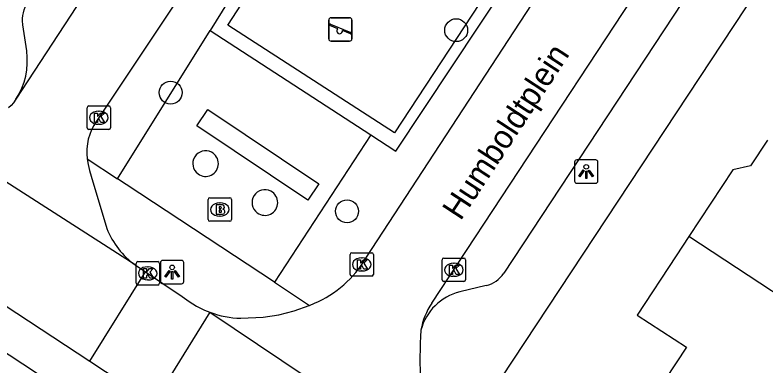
# Model space of a CAD drawing. Extents: x 159280 to 160375, y 384531 to 385872.
# Drawn here: x 160024.02 to 160056.02, y 384663.74 to 384678.69 of the extents above; entities that cross this region are included whole.
import ezdxf

# ---------------------------------------------------------------- set-up
doc = ezdxf.new("R2010")
doc.units = 0
for name, color, linetype in [('IMGEO_Boom', 7, 'Continuous'), ('IMGEO_Brandkraan', 7, 'Continuous'), ('IMGEO_Groenvoorziening', 7, 'Continuous'), ('IMGEO_Haag', 7, 'Continuous'), ('IMGEO_Hek', 7, 'Continuous'), ('IMGEO_Kolk', 7, 'Continuous'), ('IMGEO_Lichtpunt', 7, 'Continuous'), ('IMGEO_Openbare_ruimte_label', 7, 'Continuous'), ('IMGEO_Pand', 7, 'Continuous'), ('IMGEO_Rijbaan_lokaal_open', 7, 'Continuous'), ('IMGEO_Speelvoorziening', 7, 'Continuous'), ('IMGEO_Voetpad_open', 7, 'Continuous')]:
    doc.layers.add(name, color=color, linetype=linetype)

msp = doc.modelspace()

# ---------------------------------------------------------------- linework, layer by layer
at = {"layer": 'IMGEO_Boom'}
for centre in [(160042.848, 384678.042), (160030.663, 384675.378), (160038.19, 384670.309)]:
    msp.add_circle(centre, 0.489, dxfattribs=at)
at = {"layer": 'IMGEO_Brandkraan'}
for p, q in [((160032.262, 384669.959), (160032.262, 384670.811)), ((160032.337, 384670.885), (160033.189, 384670.885)), ((160033.263, 384670.811), (160033.263, 384669.959)), ((160032.75, 384670.665), (160032.775, 384670.665)), ((160033.189, 384669.885), (160032.337, 384669.885)), ((160032.773, 384670.105), (160032.748, 384670.105))]:
    msp.add_line(p, q, dxfattribs=at)
for points in [[(160032.262, 384669.959), (160032.262, 384670.811)], [(160032.337, 384670.885), (160033.189, 384670.885)], [(160033.263, 384670.811), (160033.263, 384669.959)], [(160032.61, 384670.585), (160032.61, 384670.185), (160032.823, 384670.185)], [(160032.841, 384670.585), (160032.61, 384670.585)], [(160032.789, 384670.504), (160032.735, 384670.504), (160032.735, 384670.428)], [(160032.735, 384670.428), (160032.788, 384670.428)], [(160032.797, 384670.352), (160032.735, 384670.352), (160032.735, 384670.271)], [(160032.735, 384670.271), (160032.797, 384670.271)], [(160033.189, 384669.885), (160032.337, 384669.885)]]:
    msp.add_lwpolyline(points, dxfattribs=at)
for centre, radius, start, end in [((160032.339, 384670.809), 0.0765, 91.552, 178.448), ((160032.339, 384670.809), 0.0765, 91.552, 178.448), ((160033.187, 384670.809), 0.0765, 1.552, 88.448), ((160033.187, 384670.809), 0.0765, 1.552, 88.448), ((160032.79, 384670.466), 0.0379, 267.8285, 90.9355), ((160032.845, 384670.44), 0.145, 59.4692, 91.5367), ((160032.87, 384670.487), 0.0922, 285.5137, 58.1501), ((160032.798, 384670.311), 0.0404, 269.8759, 90.5077), ((160032.829, 384670.436), 0.251, 268.6676, 293.5347), ((160032.875, 384670.295), 0.105, 301.3115, 78.989), ((160032.339, 384669.961), 0.0765, 181.552, 268.448), ((160032.339, 384669.961), 0.0765, 181.552, 268.448), ((160033.187, 384669.961), 0.0765, 271.552, 358.448), ((160033.187, 384669.961), 0.0765, 271.552, 358.448)]:
    msp.add_arc(centre, radius, start, end, dxfattribs=at)
for centre, major_axis, ratio, start_param, end_param in [((160032.749, 384670.385), (-0.387, 0.002), 0.722429, 4.712389, 7.853982), ((160032.774, 384670.385), (-0.39, 0.002), 0.717154, 1.570796, 4.712389)]:
    msp.add_ellipse(centre, major_axis=major_axis, ratio=ratio, start_param=start_param, end_param=end_param, dxfattribs=at)
at = {"layer": 'IMGEO_Groenvoorziening'}
for points in [[(160028.395, 384671.695), (160032.35, 384678.026)], [(160039.199, 384673.573), (160035.094, 384667.279)]]:
    msp.add_lwpolyline(points, dxfattribs=at)
for centre, radius, start, end in [((160032.156, 384672.345), 0.548, 62.1605, 233.8065), ((160032.152, 384672.347), 0.547, 234.3084, 61.6586), ((160034.683, 384670.684), 0.547, 61.6991, 233.6563), ((160034.685, 384670.683), 0.548, 233.4335, 61.9219)]:
    msp.add_arc(centre, radius, start, end, dxfattribs=at)
at = {"layer": 'IMGEO_Haag'}
for points in [[(160039.199, 384673.573), (160040.278, 384672.872), (160054.606, 384694.504), (160051.492, 384696.733)], [(160048.985, 384693.728), (160048.916, 384693.623), (160048.278, 384692.664), (160051.453, 384690.78), (160040.213, 384673.657), (160033.098, 384678.263), (160034.8, 384680.882)], [(160034.8, 384680.882), (160034.326, 384681.227), (160032.35, 384678.026)], [(160032.35, 384678.026), (160039.199, 384673.573)], [(160036.986, 384671.481), (160036.52, 384670.784), (160031.78, 384673.952), (160032.246, 384674.65), (160036.986, 384671.481)]]:
    msp.add_lwpolyline(points, dxfattribs=at)
at = {"layer": 'IMGEO_Hek'}
msp.add_lwpolyline([(160051.453, 384690.78), (160040.213, 384673.657), (160033.098, 384678.263), (160034.8, 384680.882), (160036.061, 384682.822), (160044.27, 384695.449)], dxfattribs=at)
at = {"layer": 'IMGEO_Kolk'}
for p, q in [((160027.098, 384673.88), (160027.098, 384674.732)), ((160027.173, 384674.806), (160028.025, 384674.806)), ((160028.099, 384674.732), (160028.099, 384673.88)), ((160027.586, 384674.586), (160027.611, 384674.586)), ((160027.609, 384674.026), (160027.584, 384674.026)), ((160028.025, 384673.806), (160027.173, 384673.806)), ((160038.318, 384667.613), (160038.318, 384668.465)), ((160038.393, 384668.539), (160039.245, 384668.539)), ((160038.806, 384668.319), (160038.831, 384668.319)), ((160039.319, 384668.465), (160039.319, 384667.613)), ((160042.247, 384667.387), (160042.247, 384668.239)), ((160042.322, 384668.313), (160043.174, 384668.313)), ((160043.248, 384668.239), (160043.248, 384667.387)), ((160029.187, 384667.233), (160029.187, 384668.085)), ((160029.262, 384668.159), (160030.114, 384668.159)), ((160029.675, 384667.939), (160029.7, 384667.939)), ((160030.188, 384668.085), (160030.188, 384667.233)), ((160042.735, 384668.093), (160042.76, 384668.093)), ((160038.829, 384667.759), (160038.804, 384667.759)), ((160029.698, 384667.379), (160029.673, 384667.379)), ((160039.245, 384667.539), (160038.393, 384667.539)), ((160043.174, 384667.313), (160042.322, 384667.313)), ((160042.758, 384667.533), (160042.733, 384667.533)), ((160030.114, 384667.159), (160029.262, 384667.159))]:
    msp.add_line(p, q, dxfattribs=at)
for points in [[(160027.098, 384673.88), (160027.098, 384674.732)], [(160027.173, 384674.806), (160028.025, 384674.806)], [(160028.099, 384674.732), (160028.099, 384673.88)], [(160027.419, 384674.506), (160027.542, 384674.506), (160027.542, 384674.355), (160027.672, 384674.506), (160027.836, 384674.506), (160027.69, 384674.355), (160027.843, 384674.106), (160027.691, 384674.106), (160027.606, 384674.27), (160027.542, 384674.203), (160027.542, 384674.106), (160027.419, 384674.106), (160027.419, 384674.506)], [(160028.025, 384673.806), (160027.173, 384673.806)], [(160038.318, 384667.613), (160038.318, 384668.465)], [(160038.393, 384668.539), (160039.245, 384668.539)], [(160038.639, 384668.239), (160038.762, 384668.239), (160038.762, 384668.088), (160038.892, 384668.239), (160039.056, 384668.239), (160038.91, 384668.088), (160039.063, 384667.839), (160038.911, 384667.839), (160038.826, 384668.003), (160038.762, 384667.936), (160038.762, 384667.839), (160038.639, 384667.839), (160038.639, 384668.239)], [(160039.319, 384668.465), (160039.319, 384667.613)], [(160042.247, 384667.387), (160042.247, 384668.239)], [(160042.322, 384668.313), (160043.174, 384668.313)], [(160043.248, 384668.239), (160043.248, 384667.387)], [(160029.187, 384667.233), (160029.187, 384668.085)], [(160029.262, 384668.159), (160030.114, 384668.159)], [(160030.188, 384668.085), (160030.188, 384667.233)], [(160042.568, 384668.013), (160042.691, 384668.013), (160042.691, 384667.862), (160042.821, 384668.013), (160042.985, 384668.013), (160042.839, 384667.862), (160042.992, 384667.613), (160042.84, 384667.613), (160042.755, 384667.777), (160042.691, 384667.71), (160042.691, 384667.613), (160042.568, 384667.613), (160042.568, 384668.013)], [(160029.508, 384667.859), (160029.631, 384667.859), (160029.631, 384667.708), (160029.761, 384667.859), (160029.925, 384667.859), (160029.779, 384667.708), (160029.932, 384667.459), (160029.78, 384667.459), (160029.695, 384667.623), (160029.631, 384667.556), (160029.631, 384667.459), (160029.508, 384667.459), (160029.508, 384667.859)], [(160039.245, 384667.539), (160038.393, 384667.539)], [(160043.174, 384667.313), (160042.322, 384667.313)], [(160030.114, 384667.159), (160029.262, 384667.159)]]:
    msp.add_lwpolyline(points, dxfattribs=at)
for centre, start, end in [((160027.175, 384674.73), 91.552, 178.448), ((160027.175, 384674.73), 91.552, 178.448), ((160028.023, 384674.73), 1.552, 88.448), ((160028.023, 384674.73), 1.552, 88.448), ((160027.175, 384673.882), 181.552, 268.448), ((160027.175, 384673.882), 181.552, 268.448), ((160028.023, 384673.882), 271.552, 358.448), ((160028.023, 384673.882), 271.552, 358.448), ((160038.395, 384668.463), 91.552, 178.448), ((160038.395, 384668.463), 91.552, 178.448), ((160039.243, 384668.463), 1.552, 88.448), ((160039.243, 384668.463), 1.552, 88.448), ((160042.324, 384668.237), 91.552, 178.448), ((160042.324, 384668.237), 91.552, 178.448), ((160043.172, 384668.237), 1.552, 88.448), ((160043.172, 384668.237), 1.552, 88.448), ((160029.264, 384668.083), 91.552, 178.448), ((160029.264, 384668.083), 91.552, 178.448), ((160030.112, 384668.083), 1.552, 88.448), ((160030.112, 384668.083), 1.552, 88.448), ((160038.395, 384667.615), 181.552, 268.448), ((160038.395, 384667.615), 181.552, 268.448), ((160039.243, 384667.615), 271.552, 358.448), ((160039.243, 384667.615), 271.552, 358.448), ((160042.324, 384667.389), 181.552, 268.448), ((160042.324, 384667.389), 181.552, 268.448), ((160043.172, 384667.389), 271.552, 358.448), ((160043.172, 384667.389), 271.552, 358.448), ((160029.264, 384667.235), 181.552, 268.448), ((160029.264, 384667.235), 181.552, 268.448), ((160030.112, 384667.235), 271.552, 358.448), ((160030.112, 384667.235), 271.552, 358.448)]:
    msp.add_arc(centre, 0.0765, start, end, dxfattribs=at)
for centre, major_axis, ratio, start_param, end_param in [((160027.585, 384674.306), (-0.387, 0.002), 0.722429, 4.712389, 7.853982), ((160027.61, 384674.306), (-0.39, 0.002), 0.717154, 1.570796, 4.712389), ((160038.805, 384668.039), (-0.387, 0.002), 0.722429, 4.712389, 7.853982), ((160038.83, 384668.039), (-0.39, 0.002), 0.717154, 1.570796, 4.712389), ((160029.674, 384667.659), (-0.387, 0.002), 0.722429, 4.712389, 7.853982), ((160029.699, 384667.659), (-0.39, 0.002), 0.717154, 1.570796, 4.712389), ((160042.734, 384667.813), (-0.387, 0.002), 0.722429, 4.712389, 7.853982), ((160042.759, 384667.813), (-0.39, 0.002), 0.717154, 1.570796, 4.712389)]:
    msp.add_ellipse(centre, major_axis=major_axis, ratio=ratio, start_param=start_param, end_param=end_param, dxfattribs=at)
at = {"layer": 'IMGEO_Lichtpunt'}
for p, q in [((160047.898, 384672.409), (160047.898, 384671.602)), ((160047.898, 384672.409), (160047.898, 384671.602)), ((160048.8, 384672.504), (160047.992, 384672.504)), ((160048.8, 384672.504), (160047.992, 384672.504)), ((160048.894, 384671.602), (160048.894, 384672.409)), ((160048.894, 384671.602), (160048.894, 384672.409)), ((160047.992, 384671.508), (160048.8, 384671.508)), ((160047.992, 384671.508), (160048.8, 384671.508)), ((160030.23, 384668.117), (160030.23, 384667.31)), ((160030.23, 384668.117), (160030.23, 384667.31)), ((160031.132, 384668.212), (160030.324, 384668.212)), ((160031.132, 384668.212), (160030.324, 384668.212)), ((160031.226, 384667.31), (160031.226, 384668.117)), ((160031.226, 384667.31), (160031.226, 384668.117)), ((160030.324, 384667.216), (160031.132, 384667.216)), ((160030.324, 384667.216), (160031.132, 384667.216))]:
    msp.add_line(p, q, dxfattribs=at)
for points in [[(160048.272, 384672.073), (160048.311, 384672.045), (160048.123, 384671.783), (160048.085, 384671.81), (160048.272, 384672.073)], [(160048.374, 384672.025), (160048.421, 384672.025), (160048.421, 384671.703), (160048.374, 384671.703), (160048.374, 384672.025)], [(160048.484, 384672.045), (160048.522, 384672.072), (160048.709, 384671.81), (160048.67, 384671.782), (160048.484, 384672.045)], [(160030.604, 384667.781), (160030.643, 384667.753), (160030.455, 384667.491), (160030.417, 384667.518), (160030.604, 384667.781)], [(160030.706, 384667.733), (160030.753, 384667.733), (160030.753, 384667.411), (160030.706, 384667.411), (160030.706, 384667.733)], [(160030.816, 384667.753), (160030.854, 384667.78), (160031.041, 384667.518), (160031.002, 384667.49), (160030.816, 384667.753)]]:
    msp.add_lwpolyline(points, dxfattribs=at)
for centre in [(160048.397, 384672.207), (160030.729, 384667.915)]:
    msp.add_circle(centre, 0.0994, dxfattribs=at)
for centre, start, end in [((160047.992, 384672.409), 90, 180), ((160047.992, 384672.409), 90, 180), ((160048.8, 384672.409), 0, 90), ((160048.8, 384672.409), 0, 90), ((160047.992, 384671.602), 180, 270), ((160047.992, 384671.602), 180, 270), ((160048.8, 384671.602), 270, 0), ((160048.8, 384671.602), 270, 360), ((160030.324, 384668.117), 90, 180), ((160030.324, 384668.117), 90, 180), ((160031.132, 384668.117), 0, 90), ((160031.132, 384668.117), 0, 90), ((160030.324, 384667.31), 180, 270), ((160030.324, 384667.31), 180, 270), ((160031.132, 384667.31), 270, 0), ((160031.132, 384667.31), 270, 360)]:
    msp.add_arc(centre, 0.0946, start, end, dxfattribs=at)
at = {"layer": 'IMGEO_Pand'}
for points in [[(160056.13, 384673.342), (160055.41, 384672.244), (160054.648, 384672.085), (160052.775, 384669.228)], [(160052.775, 384669.228), (160052.238, 384668.409), (160050.576, 384665.874), (160052.668, 384664.503), (160050.829, 384661.699), (160060.305, 384655.486), (160061.871, 384657.875), (160059.347, 384659.53), (160061.918, 384663.293), (160059.874, 384664.566)], [(160059.874, 384664.566), (160052.775, 384669.228)]]:
    msp.add_lwpolyline(points, dxfattribs=at)
at = {"layer": 'IMGEO_Rijbaan_lokaal_open'}
for points in [[(160041.908, 384702.4), (160024.064, 384675.097)], [(160044.661, 384700.228), (160033.505, 384683.188), (160027.501, 384674.16)], [(160038.989, 384668.307), (160055.341, 384693.333)], [(160041.807, 384666.384), (160058.132, 384691.221)], [(160008.425, 384676.261), (160020.438, 384668.369), (160027.213, 384663.905)], [(160029.154, 384668.017), (160017.665, 384675.401), (160017.548, 384675.592)], [(160024.064, 384675.097), (160023.959, 384674.937), (160023.857, 384674.829), (160023.745, 384674.732)], [(160027.097, 384672.55), (160027.139, 384672.3), (160027.208, 384672.057), (160027.266, 384671.803), (160027.938, 384669.571)], [(160029.154, 384668.017), (160029.594, 384667.722)], [(160027.213, 384663.905), (160029.594, 384667.722)], [(160029.594, 384667.722), (160031.149, 384666.677), (160031.452, 384666.452), (160031.774, 384666.256), (160032.111, 384666.089), (160032.343, 384665.995)], [(160036.592, 384666.292), (160036.806, 384666.382)], [(160033.661, 384665.739), (160034.613, 384665.788), (160035.279, 384665.894), (160035.934, 384666.06), (160036.57, 384666.283), (160036.592, 384666.292)], [(160032.343, 384665.995), (160029.93, 384662.115)], [(160032.343, 384665.995), (160043.629, 384658.408)], [(160027.213, 384663.905), (160029.93, 384662.115)]]:
    msp.add_lwpolyline(points, dxfattribs=at)
for centre, radius, start, end in [((160029.429, 384672.82), 2.348, 145.2125, 186.6146), ((160031.265, 384670.921), 3.59, 202.0925, 233.9936), ((160034.97, 384670.665), 4.66, 293.2084, 329.6042), ((160044.109, 384664.789), 2.8, 145.2912, 170.7613), ((160033.793, 384669.942), 4.205, 249.8214, 268.1948), ((160062.932, 384663.886), 21.63, 176.4146, 182.4228)]:
    msp.add_arc(centre, radius, start, end, dxfattribs=at)
at = {"layer": 'IMGEO_Speelvoorziening'}
for p, q in [((160037.512, 384678.574), (160038.302, 384678.574)), ((160038.302, 384678.574), (160037.512, 384678.574)), ((160037.412, 384677.674), (160037.412, 384678.474)), ((160037.412, 384678.474), (160037.412, 384677.674)), ((160037.795, 384678.102), (160037.456, 384678.239)), ((160037.481, 384678.299), (160038.357, 384677.946)), ((160038.402, 384678.474), (160038.402, 384677.674)), ((160038.402, 384677.674), (160038.402, 384678.474)), ((160038.333, 384677.886), (160037.993, 384678.023)), ((160038.302, 384677.574), (160037.512, 384677.574)), ((160037.512, 384677.574), (160038.302, 384677.574))]:
    msp.add_line(p, q, dxfattribs=at)
for centre, radius, start, end in [((160037.512, 384678.474), 0.1, 90, 180), ((160037.512, 384678.474), 0.1, 90, 180), ((160038.302, 384678.474), 0.1, 0, 90), ((160038.302, 384678.474), 0.1, 360, 90), ((160037.469, 384678.269), 0.0327, 68.078, 248.078), ((160037.874, 384678.012), 0.12, 130.9928, 5.1632), ((160038.345, 384677.916), 0.0327, 248.078, 68.078), ((160037.512, 384677.674), 0.1, 180, 270), ((160037.512, 384677.674), 0.1, 180, 270), ((160038.302, 384677.674), 0.1, 270, 0), ((160038.302, 384677.674), 0.1, 270, 0)]:
    msp.add_arc(centre, radius, start, end, dxfattribs=at)
at = {"layer": 'IMGEO_Voetpad_open'}
for points in [[(160024.064, 384675.097), (160024.201, 384675.328), (160024.316, 384675.571), (160024.409, 384675.823), (160024.479, 384676.083), (160024.526, 384676.347), (160024.549, 384676.615), (160024.548, 384676.884), (160024.523, 384677.151), (160024.521, 384677.167), (160024.36, 384678.273), (160024.357, 384678.293), (160024.346, 384678.417), (160024.347, 384678.541), (160024.358, 384678.665), (160024.38, 384678.788), (160024.413, 384678.908), (160024.457, 384679.024), (160024.511, 384679.136), (160024.575, 384679.243), (160032.944, 384692.007), (160039.127, 384701.512), (160039.528, 384701.866), (160040.528, 384702.267)], [(160075.08, 384697.276), (160063.153, 384691.087), (160044.265, 384662.443)], [(160058.527, 384688.428), (160044.878, 384667.663)], [(160040.111, 384653.391), (160019.513, 384666.963), (160009.757, 384673.372), (160009.726, 384673.393), (160009.655, 384673.449), (160009.59, 384673.511), (160009.53, 384673.578), (160009.476, 384673.651), (160009.43, 384673.728), (160009.39, 384673.809), (160009.358, 384673.893), (160009.333, 384673.98), (160009.316, 384674.068), (160009.192, 384674.946), (160009.161, 384675.12), (160009.114, 384675.291), (160009.052, 384675.457), (160008.975, 384675.617), (160008.885, 384675.769), (160008.781, 384675.912), (160008.665, 384676.046), (160008.538, 384676.169), (160008.425, 384676.261)], [(160027.097, 384672.55), (160028.395, 384671.695)], [(160035.094, 384667.279), (160028.772, 384671.446), (160028.395, 384671.695)], [(160035.094, 384667.279), (160036.592, 384666.292)], [(160044.126, 384667.135), (160042.996, 384666.863)]]:
    msp.add_lwpolyline(points, dxfattribs=at)
for centre, radius, start, end in [((160043.835, 384668.348), 1.248, 283.4696, 326.6779), ((160043.535, 384664.664), 2.264, 103.7631, 165.2922)]:
    msp.add_arc(centre, radius, start, end, dxfattribs=at)

# ---------------------------------------------------------------- texts
at = {"layer": 'IMGEO_Openbare_ruimte_label'}
msp.add_text('Humboldtplein', height=1, rotation=56.7865, dxfattribs=at).set_placement((160043.034, 384669.872))

doc.saveas('drawing.dxf')
